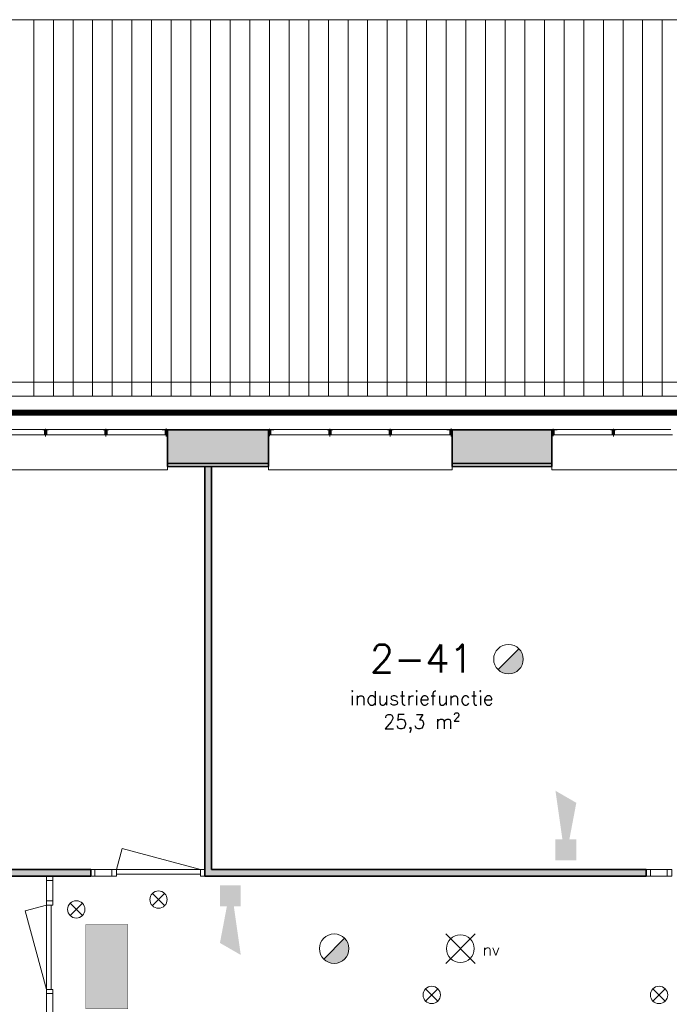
# Model space of a CAD drawing. Header units: millimetres. Extents: x -13022 to 1371524, y -38729 to 632593.
# Tile 334 of 381: x 819611 to 826556, y 577403 to 587928. Entities that reach past the tile are written whole.
import ezdxf

# ---------------------------------------------------------------- set-up
doc = ezdxf.new("R2010")
doc.units = ezdxf.units.MM
doc.header["$LTSCALE"] = 35
doc.linetypes.add('AI9-LType1', pattern=[1.69333, 0.846665, -0.846665])
for name, color, linetype, lineweight in [('A LIJN 1', 1, 'Continuous', 20), ('A LIJN 2', 2, 'Continuous', 35), ('A LIJN 5', 5, 'Continuous', 13), ('A LIJN 9', 252, 'Continuous', 18), ('A OPMER', 10, 'Continuous', 50), ('Al65----_beveiliging-inst', 92, 'Continuous', 9), ('B95 tekst', 7, 'Continuous', 25), ('brandveiligheid voorzieningen', 10, 'Continuous', 9)]:
    doc.layers.add(name, color=color, linetype=linetype, lineweight=lineweight)
doc.styles.add('Algemeen', font='simplex.shx', dxfattribs={"height": 2.5})

# ---------------------------------------------------------------- blocks, each defined once
blk = doc.blocks.new('Brandmelder')
at = {"layer": 'brandveiligheid voorzieningen'}
blk.add_hatch(color=256, dxfattribs=at).paths.add_polyline_path([(76.61761215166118, -89.8017357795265, 0.198912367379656), (75.84758572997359, -87.94272754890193), (72.12956926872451, -91.66074401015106, 0.6681786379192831)])
blk.add_line((72.12956926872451, -91.66074401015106), (75.84758572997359, -87.94272754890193), dxfattribs=at)
blk.add_circle((73.98857749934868, -89.8017357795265), 2.629034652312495, dxfattribs=at)
blk = doc.blocks.new('Nevenindicator')
at = {"layer": 'Al65----_beveiliging-inst', "color": 92, "ltscale": 0.7}
for p, q in [((159.1855845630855, -81.93500571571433), (161.3709309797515, -79.74965929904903)), ((159.1855845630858, -79.7496592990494), (161.3709309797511, -81.93500571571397))]:
    blk.add_line(p, q, dxfattribs=at)
blk.add_circle((160.2782577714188, -80.84233250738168), 1.545273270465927, dxfattribs=at)
blk = doc.blocks.new('Signaalgever (akoestisch)')
at = {"layer": 'Al65----_beveiliging-inst', "color": 10, "linetype": 'Continuous'}
for points in [[(3.712956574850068, 0), (3.712956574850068, 3.712956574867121), (0, 0), (0, 3.712956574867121)], [(10.23284543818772, 0), (12.37652191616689, 3.712956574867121), (3.712956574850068, 1.237652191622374), (3.712956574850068, 2.475304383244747)]]:
    blk.add_solid(points, dxfattribs=at)
blk = doc.blocks.new('Noodverlichting')
at = {"layer": 'Al65----_beveiliging-inst', "color": 92}
for p, q in [((163.9986781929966, -62.36368555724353), (158.7538467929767, -57.11885415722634)), ((158.7538467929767, -62.36368555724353), (163.9986781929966, -57.11885415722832))]:
    blk.add_line(p, q, dxfattribs=at)
blk.add_circle((161.3762624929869, -59.74126985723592), 2.472437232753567, dxfattribs=at)
at = {"layer": 'Al65----_beveiliging-inst', "color": 7, "style": 'Algemeen'}
blk.add_text('nv', height=2.062753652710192, dxfattribs=at).set_placement((165.3264006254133, -60.95963843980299))
blk = doc.blocks.new('Vluchtrichting linksaf')
at = {"layer": 'Al65----_beveiliging-inst', "linetype": 'Continuous', "true_color": 0xffffff}
for points in [[(-6.69399999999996, 1.10590000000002), (-4.06899999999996, 1.10590000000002), (-4.06899999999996, 6.343900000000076), (-6.69399999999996, 6.343900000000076)], [(-1.985000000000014, 3.44789999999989), (0.92999999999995, 3.44789999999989), (0.92999999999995, 4.050899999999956), (-1.985000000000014, 4.050899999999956), (-1.985000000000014, 5.199399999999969), (-3.452999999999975, 3.749399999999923), (-1.985000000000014, 2.294399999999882)]]:
    blk.add_hatch(color=7, dxfattribs=at).paths.add_polyline_path(points)
h = blk.add_hatch(color=7, dxfattribs=at)
edge = h.paths.add_edge_path()
edge.add_ellipse((1.884371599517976, 5.962014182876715), major_axis=(-0.5356392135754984, 0.5356392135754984), ratio=0.9999999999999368, start_angle=226.8145226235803, end_angle=312.87195816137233, ccw=False)
edge.add_ellipse((1.902308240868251, 5.987162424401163), major_axis=(0.5226881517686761, 0.5226881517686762), ratio=0.9999999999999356, start_angle=303.43741699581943, end_angle=314.9098989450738, ccw=False)
edge.add_line((2.626499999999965, 5.838999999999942), (4.391499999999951, 5.838999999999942))
edge.add_line((4.391499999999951, 5.838999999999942), (5.437499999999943, 4.787000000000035))
edge.add_line((5.4375, 4.787000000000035), (5.024499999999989, 4.371999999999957))
edge.add_line((5.024499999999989, 4.371999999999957), (4.149499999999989, 5.252999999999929))
edge.add_line((4.149499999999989, 5.252999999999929), (3.283500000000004, 5.252999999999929))
edge.add_line((3.283500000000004, 5.252999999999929), (5.266500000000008, 3.346000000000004))
edge.add_line((5.266499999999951, 3.346000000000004), (6.433499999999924, 3.346000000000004))
edge.add_line((6.433499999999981, 3.346000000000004), (6.433499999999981, 2.613000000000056))
edge.add_line((6.433499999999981, 2.613000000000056), (4.235500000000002, 2.613000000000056))
edge.add_line((4.235500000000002, 2.613000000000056), (3.875500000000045, 2.973999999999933))
edge.add_line((3.875499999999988, 2.973999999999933), (2.932499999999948, 2.025999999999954))
edge.add_line((2.932500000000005, 2.025999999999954), (2.932500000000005, 0.8519999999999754))
edge.add_line((2.932500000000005, 0.8519999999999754), (2.203499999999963, 0.8519999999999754))
edge.add_line((2.203499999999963, 0.8519999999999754), (2.203499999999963, 2.329999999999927))
edge.add_line((2.203499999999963, 2.329999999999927), (3.360500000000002, 3.492999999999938))
edge.add_line((3.360500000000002, 3.492999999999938), (2.931500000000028, 3.923000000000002))
edge.add_line((2.931500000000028, 3.923000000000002), (2.167500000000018, 3.153999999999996))
edge.add_line((2.167500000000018, 3.153999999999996), (1.77249999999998, 3.551999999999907))
edge.add_line((1.772499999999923, 3.551999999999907), (2.536499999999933, 4.320999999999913))
edge.add_line((2.536499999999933, 4.320999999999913), (2.056499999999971, 4.802999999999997))
edge.add_line((2.056500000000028, 4.802999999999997), (2.056500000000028, 5.267000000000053))
edge.add_line((2.056500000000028, 5.267000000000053), (1.912500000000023, 5.252999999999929))
edge.add_ellipse((1.940810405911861, 6.011200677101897), major_axis=(-0.536502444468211, 0.536502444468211), ratio=0.9999999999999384, start_angle=46.90339105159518, end_angle=132.861630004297, ccw=False)
edge.add_ellipse((1.943140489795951, 5.95847877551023), major_axis=(-0.5382059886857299, 0.5382059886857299), ratio=0.9999999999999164, start_angle=-42.69286938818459, end_angle=42.92784833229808, ccw=False)
at = {"layer": 'Al65----_beveiliging-inst', "color": 7, "true_color": 0xffffff, "const_width": 0.05}
blk.add_lwpolyline([(-7.5, 0), (7.5, 0), (7.5, 7.5), (-7.5, 7.5)], close=True, dxfattribs=at)
at = {"layer": 'Al65----_beveiliging-inst', "color": 7, "true_color": 0xffffff}
blk.add_solid([(-7.5, 0), (7.5, 0), (-7.5, 7.5), (7.5, 7.5)], dxfattribs=at)
at = {"layer": 'Al65----_beveiliging-inst', "color": 92}
blk.add_solid([(-7.25, 0.25), (7.25, 0.25), (-7.25, 7.25), (7.25, 7.25)], dxfattribs=at)

msp = doc.modelspace()

# ---------------------------------------------------------------- hatches: boundary and pattern name
at = {"layer": 'A LIJN 9', "ltscale": 0.1}
h = msp.add_hatch(color=256, dxfattribs=at)
h.dxf.hatch_style = 1
h.paths.add_polyline_path([(825301.3591603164, 583542.8693989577), (824235.3572968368, 583542.8693989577), (824235.3572968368, 583182.869750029), (825301.3591603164, 583182.869750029)])
h.paths.add_polyline_path([(822271.3604573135, 583542.8693989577), (821190.3591946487, 583542.8693989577), (821190.3591946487, 583182.869750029), (822271.3604573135, 583182.869750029)])
h = msp.add_hatch(color=256, dxfattribs=at)
h.dxf.hatch_style = 1
h.paths.add_polyline_path([(826309.3719128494, 578842.8630188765), (821660.3584889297, 578842.8620652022), (821660.3584889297, 583152.8623882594), (821590.3587941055, 583152.8623882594), (821590.3587941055, 578842.8620652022), (821590.3587941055, 578772.8618947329), (826309.3719128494, 578772.8628490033)])
h = msp.add_hatch(color=256, dxfattribs=at)
h.dxf.hatch_style = 1
h.paths.add_polyline_path([(820370.359518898, 578842.8630188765), (812606.3607052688, 578842.8620652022), (812536.3610104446, 578842.8620652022), (812536.3610104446, 572862.8620604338), (800626.3604668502, 572862.8620604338), (800626.3604668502, 581292.8618196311), (812536.3610104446, 581292.8618196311), (812536.3610104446, 580162.8617302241), (812606.3607052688, 580162.8617302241), (812606.3607052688, 581292.8618196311), (812606.3607052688, 581362.8615132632), (800626.3604668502, 581362.8615132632), (800626.3604668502, 581792.8618083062), (800626.3604668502, 581862.8615019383), (799008.3754948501, 581862.860548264), (799008.3754948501, 581792.8608546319), (800556.3605431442, 581792.8618083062), (800556.3605431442, 572862.8620604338), (797448.3614376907, 572862.8620604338), (797448.3614376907, 572862.8612855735), (797448.3614376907, 572782.8620789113), (834049.3715123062, 572782.8620789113), (834049.3713800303, 572862.8620604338), (812606.3607052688, 572862.8620604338), (812606.3607052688, 578772.8618947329), (820370.359518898, 578772.8628490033)])

# ---------------------------------------------------------------- linework, layer by layer
at = {"layer": 'A LIJN 1', "linetype": 'Continuous'}
for p, q in [((837330.0988224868, 587927.8514090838), (795227.5925282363, 587927.8514090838)), ((834649.3699673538, 584052.8524497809), (795227.5925282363, 584052.8524497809)), ((837485.2158573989, 583902.8490201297), (814953.4513691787, 583902.8490201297)), ((837619.4817475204, 583752.8513119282), (795277.5915268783, 583752.8513119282))]:
    msp.add_line(p, q, dxfattribs=at)
at = {"layer": 'A LIJN 2'}
for p, q in [((822271.3604573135, 583542.8693989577), (821190.3591946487, 583542.8693989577)), ((821190.3591946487, 583542.8693989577), (821190.3591946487, 583182.869750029)), ((822271.3604573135, 583542.8693989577), (822271.3604573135, 583182.869750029)), ((824235.3572968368, 583542.8693989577), (825301.3591603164, 583542.8693989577)), ((824235.3572968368, 583542.8693989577), (824235.3572968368, 583182.869750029)), ((825301.3591603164, 583542.8693989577), (825301.3591603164, 583182.869750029)), ((821190.3591946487, 583152.8623882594), (821190.3591946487, 583182.869750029)), ((822271.3604573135, 583182.869750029), (821190.3591946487, 583182.869750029)), ((822271.3604573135, 583152.8623882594), (821190.3591946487, 583152.8623882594)), ((821590.3587941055, 583152.8623882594), (821590.3587941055, 578842.8620652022)), ((821590.3587941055, 583152.8623882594), (821660.3584889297, 583152.8623882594)), ((821660.3584889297, 583152.8623882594), (821660.3584889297, 578842.8620652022)), ((822271.3604573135, 583182.869750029), (822271.3604573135, 583152.8623882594)), ((824235.3572968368, 583152.8623882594), (824235.3572968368, 583182.869750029)), ((824235.3572968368, 583182.869750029), (825301.3591603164, 583182.869750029)), ((825301.3591603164, 583152.8623882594), (824235.3572968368, 583152.8623882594)), ((825301.3591603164, 583182.869750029), (825301.3591603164, 583152.8623882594)), ((812606.3607052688, 578842.8620652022), (820370.359518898, 578842.8630188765)), ((812606.3607052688, 578772.8618947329), (820370.359518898, 578772.8628490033)), ((820370.359518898, 578842.8630188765), (820370.359518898, 578772.8628490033)), ((821590.3587941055, 578842.8620652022), (821590.3587941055, 578772.8618947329)), ((821590.3587941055, 578772.8618947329), (826309.3719128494, 578772.8628490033)), ((821660.3584889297, 578842.8620652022), (826309.3719128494, 578842.8630188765)), ((826309.3719128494, 578842.8630188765), (826309.3719128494, 578772.8628490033))]:
    msp.add_line(p, q, dxfattribs=at)
at = {"layer": 'A LIJN 5', "linetype": 'Continuous'}
for p, q in [((819273.3670452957, 583545.8696583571), (819858.3584813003, 583545.8696583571)), ((819888.3572701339, 583553.2949659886), (819888.3572701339, 583471.4258430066)), ((819918.356039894, 583545.8696583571), (820503.358939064, 583545.8696583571)), ((820533.3577088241, 583553.2949659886), (820533.3577088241, 583471.4258430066)), ((821133.3599881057, 583545.8696583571), (820563.3564976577, 583545.8696583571)), ((821178.3581475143, 583473.9835969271), (821178.3581475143, 583556.3257429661)), ((822283.3614853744, 583475.604843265), (822283.3614853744, 583554.0846083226)), ((822313.367884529, 583545.8696583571), (822898.3593205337, 583545.8696583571)), ((822928.3581093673, 583553.2949659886), (822928.3581093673, 583471.4258430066)), ((822958.3568791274, 583545.8696583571), (823543.3597782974, 583545.8696583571)), ((823573.3585480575, 583553.2949659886), (823573.3585480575, 583471.4258430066)), ((824173.3608273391, 583545.8696583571), (823603.3573178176, 583545.8696583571)), ((824223.3562592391, 583473.9835969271), (824223.3562592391, 583556.3257429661)), ((825313.3601979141, 583475.604843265), (825313.3601979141, 583554.0846083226)), ((825343.3666066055, 583545.8696583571), (825928.3580426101, 583545.8696583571)), ((825958.3568314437, 583553.2949659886), (825958.3568314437, 583471.4258430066)), ((825988.3556012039, 583545.8696583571), (826573.3585003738, 583545.8696583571)), ((819876.3562325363, 583490.8693537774), (819255.3616837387, 583490.8693537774)), ((820521.3566712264, 583490.8693537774), (819900.3582981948, 583490.8693537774)), ((821166.3571194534, 583490.8693537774), (820545.3587464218, 583490.8693537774)), ((822916.3570717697, 583490.8693537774), (822295.362522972, 583490.8693537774)), ((823561.3575104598, 583490.8693537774), (822940.3591374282, 583490.8693537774)), ((824206.3579586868, 583490.8693537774), (823585.3595856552, 583490.8693537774)), ((825946.3557938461, 583490.8693537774), (825325.3612450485, 583490.8693537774)), ((826591.3562325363, 583490.8693537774), (825970.3578595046, 583490.8693537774)), ((819231.3595990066, 583117.861587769), (821190.3591946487, 583117.861587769)), ((821190.3591946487, 583117.861587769), (821190.3591946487, 583152.8623882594)), ((822271.3604573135, 583117.861587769), (822271.3604573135, 583152.8623882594)), ((822271.3604573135, 583117.861587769), (824235.3572968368, 583117.861587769)), ((824235.3572968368, 583117.861587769), (824235.3572968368, 583152.8623882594)), ((825301.3591603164, 583117.861587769), (825301.3591603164, 583152.8623882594)), ((825301.3591603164, 583117.861587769), (827260.3587464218, 583117.861587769)), ((820705.6427792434, 579067.8629181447), (820645.3495816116, 578842.8625414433)), ((821545.3587178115, 578842.8549126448), (820705.6427792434, 579067.8629181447)), ((820415.3557709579, 578842.8620652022), (820595.3560761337, 578842.8620652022)), ((820415.3557709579, 578772.8633252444), (820595.3560761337, 578772.8633252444)), ((820645.3476837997, 578792.8594914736), (821545.3606346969, 578792.8633061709)), ((821545.3606346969, 578842.8625414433), (820645.351498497, 578842.8625414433)), ((826354.3681649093, 578842.861588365), (826534.3684700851, 578842.861588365)), ((826354.3681649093, 578772.8628490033), (826534.3684700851, 578772.8628490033)), ((819896.3681343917, 578507.8639415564), (819896.3605049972, 578727.8632495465)), ((819966.367829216, 578507.8639415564), (819966.3601902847, 578727.8632495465)), ((819896.3681343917, 578462.8643432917), (819671.3658455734, 578402.5482586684)), ((819896.3605049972, 578462.8662506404), (819896.3605049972, 577562.8571156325)), ((819946.363556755, 577562.8533003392), (819946.359732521, 578462.8662506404)), ((819671.3658455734, 578402.5482586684), (819896.3605049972, 577562.8552082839)), ((819896.3605049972, 577517.8570405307), (819896.3605049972, 577297.8629765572)), ((819966.3601902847, 577297.8629765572), (819966.3601902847, 577517.8570405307))]:
    msp.add_line(p, q, dxfattribs=at)
for points, invisible_edges in [([(819918.356039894, 583545.8696583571), (819858.3584813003, 583545.8696583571), (819897.3599556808, 583542.8693989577)], 14), ([(819897.3599556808, 583542.8693989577), (819858.3584813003, 583545.8696583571), (819879.354584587, 583542.8693989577)], 3), ([(819876.3562325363, 583542.8693989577), (819858.3584813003, 583545.8696583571), (819858.3584813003, 583542.8693989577)], 1), ([(819876.3562325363, 583542.8693989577), (819876.3562325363, 583490.8693537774), (819879.354584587, 583493.8696131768)], 14), ([(819879.354584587, 583493.8696131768), (819879.354584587, 583542.8693989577), (819876.3562325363, 583542.8693989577)], 14), ([(819900.3582981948, 583490.8693537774), (819900.3582981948, 583542.8693989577), (819897.3599556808, 583493.8696131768)], 14), ([(819897.3599556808, 583542.8693989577), (819897.3599556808, 583493.8696131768), (819900.3582981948, 583542.8693989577)], 14), ([(819918.356039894, 583545.8696583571), (819900.3582981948, 583542.8693989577), (819918.356039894, 583542.8693989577)], 1), ([(820503.358939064, 583545.8696583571), (820542.3527745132, 583542.8693989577), (820563.3564976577, 583545.8696583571)], 3), ([(820503.358939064, 583545.8696583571), (820503.358939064, 583542.8693989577), (820521.3566712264, 583542.8693989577)], 12), ([(820503.358939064, 583545.8696583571), (820524.3550232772, 583542.8693989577), (820542.3527745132, 583542.8693989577)], 13), ([(820521.3566712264, 583542.8693989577), (820524.3550232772, 583493.8696131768), (820524.3550232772, 583542.8693989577)], 13), ([(820521.3566712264, 583542.8693989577), (820521.3566712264, 583490.8693537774), (820524.3550232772, 583493.8696131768)], 14), ([(820542.3527745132, 583542.8693989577), (820542.3527745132, 583493.8696131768), (820545.3587464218, 583542.8693989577)], 14), ([(820545.3587464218, 583490.8693537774), (820545.3587464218, 583542.8693989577), (820542.3527745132, 583493.8696131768)], 14), ([(820563.3564976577, 583545.8696583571), (820545.3587464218, 583542.8693989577), (820563.3564976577, 583542.8693989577)], 1), ([(821223.3563259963, 583545.8696583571), (821133.3599881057, 583545.8696583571), (821169.3631008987, 583542.8693989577)], 14), ([(821133.3599881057, 583545.8696583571), (821133.3599881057, 583542.8693989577), (821166.3571194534, 583542.8693989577)], 12), ([(821166.3571194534, 583542.8693989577), (821166.3571194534, 583490.8693537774), (821169.3631008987, 583493.8696131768)], 14), ([(821169.3631008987, 583493.8696131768), (821169.3631008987, 583542.8693989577), (821166.3571194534, 583542.8693989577)], 14), ([(821187.3608330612, 583542.8693989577), (821223.3563259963, 583545.8696583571), (821169.3631008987, 583542.8693989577)], 3), ([(821187.3608330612, 583542.8693989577), (821187.3608330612, 583493.8696131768), (821190.3591946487, 583542.8693989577)], 14), ([(821187.3608330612, 583493.8696131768), (821190.3591946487, 583490.8693537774), (821190.3591946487, 583542.8693989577)], 13), ([(821190.3591946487, 583542.8693989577), (821223.3563259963, 583542.8693989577), (821223.3563259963, 583545.8696583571)], 12), ([(822243.360569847, 583542.8693989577), (822271.3604573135, 583542.8693989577), (822243.360569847, 583545.8696583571)], 2), ([(822292.364180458, 583542.8693989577), (822243.360569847, 583545.8696583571), (822274.3587998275, 583542.8693989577)], 3), ([(822292.364180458, 583542.8693989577), (822328.3596543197, 583545.8696583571), (822243.360569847, 583545.8696583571)], 13), ([(822271.3604573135, 583542.8693989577), (822271.3604573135, 583490.8693537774), (822274.3587998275, 583493.8696131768)], 14), ([(822271.3604573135, 583542.8693989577), (822274.3587998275, 583493.8696131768), (822274.3587998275, 583542.8693989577)], 13), ([(822292.364180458, 583542.8693989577), (822292.364180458, 583493.8696131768), (822295.362522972, 583542.8693989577)], 14), ([(822295.362522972, 583490.8693537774), (822295.362522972, 583542.8693989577), (822292.364180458, 583493.8696131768)], 14), ([(822295.362522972, 583542.8693989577), (822328.3596543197, 583542.8693989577), (822328.3596543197, 583545.8696583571)], 12), ([(822916.3570717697, 583542.8693989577), (822898.3593205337, 583545.8696583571), (822898.3593205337, 583542.8693989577)], 1), ([(822898.3593205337, 583545.8696583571), (822919.3554142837, 583542.8693989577), (822937.3607949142, 583542.8693989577)], 13), ([(822958.3568791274, 583545.8696583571), (822898.3593205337, 583545.8696583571), (822937.3607949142, 583542.8693989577)], 14), ([(822916.3570717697, 583542.8693989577), (822919.3554142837, 583493.8696131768), (822919.3554142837, 583542.8693989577)], 13), ([(822916.3570717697, 583542.8693989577), (822916.3570717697, 583490.8693537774), (822919.3554142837, 583493.8696131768)], 14), ([(822940.3591374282, 583490.8693537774), (822940.3591374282, 583542.8693989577), (822937.3607949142, 583493.8696131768)], 14), ([(822940.3591374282, 583542.8693989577), (822937.3607949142, 583542.8693989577), (822937.3607949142, 583493.8696131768)], 13), ([(822958.3568791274, 583545.8696583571), (822940.3591374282, 583542.8693989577), (822958.3568791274, 583542.8693989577)], 1), ([(823543.3597782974, 583542.8693989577), (823561.3575104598, 583542.8693989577), (823543.3597782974, 583545.8696583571)], 2), ([(823603.3573178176, 583545.8696583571), (823543.3597782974, 583545.8696583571), (823582.3535946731, 583542.8693989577)], 14), ([(823582.3535946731, 583542.8693989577), (823543.3597782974, 583545.8696583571), (823564.3558625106, 583542.8693989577)], 3), ([(823564.3558625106, 583493.8696131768), (823564.3558625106, 583542.8693989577), (823561.3575104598, 583542.8693989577)], 14), ([(823561.3575104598, 583542.8693989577), (823561.3575104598, 583490.8693537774), (823564.3558625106, 583493.8696131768)], 14), ([(823582.3535946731, 583542.8693989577), (823582.3535946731, 583493.8696131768), (823585.3595856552, 583542.8693989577)], 14), ([(823585.3595856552, 583490.8693537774), (823585.3595856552, 583542.8693989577), (823582.3535946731, 583493.8696131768)], 14), ([(823603.3573178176, 583545.8696583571), (823585.3595856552, 583542.8693989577), (823603.3573178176, 583542.8693989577)], 1), ([(824178.3580807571, 583545.8696583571), (824178.3580807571, 583542.8693989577), (824211.3552121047, 583542.8693989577)], 12), ([(824178.3580807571, 583545.8696583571), (824214.36119355, 583542.8693989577), (824268.3544281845, 583545.8696583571)], 3), ([(824211.3552121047, 583542.8693989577), (824211.3552121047, 583490.8693537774), (824214.36119355, 583493.8696131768)], 14), ([(824214.36119355, 583493.8696131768), (824214.36119355, 583542.8693989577), (824211.3552121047, 583542.8693989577)], 14), ([(824232.3589352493, 583542.8693989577), (824268.3544281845, 583545.8696583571), (824214.36119355, 583542.8693989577)], 3), ([(824235.3572968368, 583542.8693989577), (824232.3589352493, 583542.8693989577), (824232.3589352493, 583493.8696131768)], 13), ([(824235.3572968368, 583490.8693537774), (824235.3572968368, 583542.8693989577), (824232.3589352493, 583493.8696131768)], 14), ([(824235.3572968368, 583542.8693989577), (824268.3544281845, 583542.8693989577), (824268.3544281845, 583545.8696583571)], 12), ([(825301.3591603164, 583542.8693989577), (825268.3620289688, 583545.8696583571), (825268.3620289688, 583542.8693989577)], 1), ([(825358.3583573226, 583545.8696583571), (825268.3620289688, 583545.8696583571), (825304.3651417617, 583542.8693989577)], 14), ([(825301.3591603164, 583542.8693989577), (825304.3651417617, 583493.8696131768), (825304.3651417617, 583542.8693989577)], 13), ([(825301.3591603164, 583542.8693989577), (825301.3591603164, 583490.8693537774), (825304.3651417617, 583493.8696131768)], 14), ([(825322.3628834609, 583542.8693989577), (825358.3583573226, 583545.8696583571), (825304.3651417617, 583542.8693989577)], 3), ([(825322.3628834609, 583542.8693989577), (825322.3628834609, 583493.8696131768), (825325.3612450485, 583542.8693989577)], 14), ([(825322.3628834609, 583493.8696131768), (825325.3612450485, 583490.8693537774), (825325.3612450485, 583542.8693989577)], 13), ([(825325.3612450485, 583542.8693989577), (825358.3583573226, 583542.8693989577), (825358.3583573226, 583545.8696583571)], 12), ([(825946.3557938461, 583542.8693989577), (825928.3580426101, 583545.8696583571), (825928.3580426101, 583542.8693989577)], 1), ([(825928.3580426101, 583545.8696583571), (825949.3541363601, 583542.8693989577), (825967.3595169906, 583542.8693989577)], 13), ([(825988.3556012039, 583545.8696583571), (825928.3580426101, 583545.8696583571), (825967.3595169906, 583542.8693989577)], 14), ([(825946.3557938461, 583542.8693989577), (825949.3541363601, 583493.8696131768), (825949.3541363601, 583542.8693989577)], 13), ([(825946.3557938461, 583542.8693989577), (825946.3557938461, 583490.8693537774), (825949.3541363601, 583493.8696131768)], 14), ([(825970.3578595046, 583490.8693537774), (825970.3578595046, 583542.8693989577), (825967.3595169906, 583493.8696131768)], 14), ([(825970.3578595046, 583542.8693989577), (825967.3595169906, 583542.8693989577), (825967.3595169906, 583493.8696131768)], 13), ([(825988.3556012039, 583545.8696583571), (825970.3578595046, 583542.8693989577), (825988.3556012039, 583542.8693989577)], 1), ([(819876.3562325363, 583490.8693537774), (819900.3582981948, 583490.8693537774), (819879.354584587, 583493.8696131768)], 14), ([(819879.354584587, 583493.8696131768), (819900.3582981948, 583490.8693537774), (819897.3599556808, 583493.8696131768)], 3), ([(820542.3527745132, 583493.8696131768), (820524.3550232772, 583493.8696131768), (820521.3566712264, 583490.8693537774)], 14), ([(820521.3566712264, 583490.8693537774), (820545.3587464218, 583490.8693537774), (820542.3527745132, 583493.8696131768)], 14), ([(821166.3571194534, 583490.8693537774), (821190.3591946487, 583490.8693537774), (821169.3631008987, 583493.8696131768)], 14), ([(821187.3608330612, 583493.8696131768), (821169.3631008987, 583493.8696131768), (821190.3591946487, 583490.8693537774)], 14), ([(822274.3587998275, 583493.8696131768), (822271.3604573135, 583490.8693537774), (822295.362522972, 583490.8693537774)], 13), ([(822292.364180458, 583493.8696131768), (822274.3587998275, 583493.8696131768), (822295.362522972, 583490.8693537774)], 14), ([(822916.3570717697, 583490.8693537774), (822940.3591374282, 583490.8693537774), (822919.3554142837, 583493.8696131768)], 14), ([(822919.3554142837, 583493.8696131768), (822940.3591374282, 583490.8693537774), (822937.3607949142, 583493.8696131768)], 3), ([(823561.3575104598, 583490.8693537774), (823585.3595856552, 583490.8693537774), (823582.3535946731, 583493.8696131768)], 14), ([(823561.3575104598, 583490.8693537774), (823582.3535946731, 583493.8696131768), (823564.3558625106, 583493.8696131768)], 13), ([(824211.3552121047, 583490.8693537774), (824235.3572968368, 583490.8693537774), (824214.36119355, 583493.8696131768)], 14), ([(824232.3589352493, 583493.8696131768), (824214.36119355, 583493.8696131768), (824235.3572968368, 583490.8693537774)], 14), ([(825325.3612450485, 583490.8693537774), (825304.3651417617, 583493.8696131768), (825301.3591603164, 583490.8693537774)], 3), ([(825322.3628834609, 583493.8696131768), (825304.3651417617, 583493.8696131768), (825325.3612450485, 583490.8693537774)], 14), ([(825946.3557938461, 583490.8693537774), (825970.3578595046, 583490.8693537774), (825949.3541363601, 583493.8696131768)], 14), ([(825949.3541363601, 583493.8696131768), (825970.3578595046, 583490.8693537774), (825967.3595169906, 583493.8696131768)], 3)]:
    msp.add_3dface(points, dxfattribs=dict(at, invisible_edges=invisible_edges))
for points in [[(819897.3599556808, 583542.8693989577), (819879.354584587, 583542.8693989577), (819879.354584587, 583493.8696131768), (819897.3599556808, 583493.8696131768)], [(820542.3527745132, 583542.8693989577), (820524.3550232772, 583542.8693989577), (820524.3550232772, 583493.8696131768), (820542.3527745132, 583493.8696131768)], [(821187.3608330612, 583542.8693989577), (821169.3631008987, 583542.8693989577), (821169.3631008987, 583493.8696131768), (821187.3608330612, 583493.8696131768)], [(822937.3607949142, 583542.8693989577), (822919.3554142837, 583542.8693989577), (822919.3554142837, 583493.8696131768), (822937.3607949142, 583493.8696131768)], [(823582.3535946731, 583542.8693989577), (823564.3558625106, 583542.8693989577), (823564.3558625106, 583493.8696131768), (823582.3535946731, 583493.8696131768)], [(824232.3589352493, 583542.8693989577), (824214.36119355, 583542.8693989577), (824214.36119355, 583493.8696131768), (824232.3589352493, 583493.8696131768)], [(825322.3628834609, 583542.8693989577), (825304.3651417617, 583542.8693989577), (825304.3651417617, 583493.8696131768), (825322.3628834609, 583493.8696131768)], [(825967.3595169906, 583542.8693989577), (825949.3541363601, 583542.8693989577), (825949.3541363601, 583493.8696131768), (825967.3595169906, 583493.8696131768)], [(819966.3601902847, 578772.8633252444), (819966.3601902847, 578727.8632495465), (819896.3605049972, 578727.8632495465), (819896.3605049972, 578772.8633252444)], [(820415.3595951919, 578772.8628490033), (820415.3595951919, 578842.8625414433), (820370.359518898, 578842.8625414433), (820370.359518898, 578772.8628490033)], [(820645.3495816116, 578772.8628490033), (820595.3560761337, 578772.8628490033), (820595.3560761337, 578842.8625414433), (820645.3495816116, 578842.8625414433)], [(821590.3587941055, 578772.8628490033), (821545.3587178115, 578772.8628490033), (821545.3587178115, 578842.8625414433), (821590.3587941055, 578842.8625414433)], [(826354.3719891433, 578772.8623715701), (826354.3719891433, 578842.8620652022), (826309.3719128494, 578842.8620652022), (826309.3719128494, 578772.8623715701)], [(826584.361975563, 578772.8623715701), (826534.3684700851, 578772.8623715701), (826534.3684700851, 578842.8620652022), (826584.361975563, 578842.8620652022)], [(819966.367829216, 578507.8644189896), (819966.367829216, 578462.8643432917), (819896.3681343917, 578462.8643432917), (819896.3681343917, 578507.8644189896)], [(819966.3601902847, 577562.8571156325), (819896.3605049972, 577562.8571156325), (819896.3605049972, 577517.8570405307), (819966.3601902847, 577517.8570405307)]]:
    msp.add_3dface(points, dxfattribs=at)
at = {"layer": 'A LIJN 9', "linetype": 'Continuous'}
for p, q in [((819761.3431099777, 587927.8504560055), (819761.3431099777, 583902.8490201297)), ((819971.3421944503, 587927.8504560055), (819971.3421944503, 583902.8490201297)), ((820181.3412693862, 587927.8504560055), (820181.3412693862, 583902.8490201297)), ((820391.3403538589, 587927.8504560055), (820391.3403538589, 583902.8490201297)), ((820601.3394287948, 587927.8504560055), (820601.3394287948, 583902.8490201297)), ((820811.3385132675, 587927.8504560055), (820811.3385132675, 583902.8490201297)), ((821021.3375786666, 587927.8504560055), (821021.3375786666, 583902.8490201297)), ((821231.3366631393, 587927.8504560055), (821231.3366631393, 583902.8490201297)), ((821441.3357476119, 587927.8504560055), (821441.3357476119, 583902.8490201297)), ((821651.3348225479, 587927.8504560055), (821651.3348225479, 583902.8490201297)), ((821861.3339070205, 587927.8504560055), (821861.3339070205, 583902.8490201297)), ((822071.3329819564, 587927.8504560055), (822071.3329819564, 583902.8490201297)), ((822281.3320664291, 587927.8504560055), (822281.3320664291, 583902.8490201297)), ((822491.3311509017, 587927.8504560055), (822491.3311509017, 583902.8490201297)), ((822701.3302258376, 587927.8504560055), (822701.3302258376, 583902.8490201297)), ((822911.3293103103, 587927.8504560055), (822911.3293103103, 583902.8490201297)), ((823121.3283852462, 587927.8504560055), (823121.3283852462, 583902.8490201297)), ((823331.3274697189, 587927.8504560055), (823331.3274697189, 583902.8490201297)), ((823541.3265541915, 587927.8504560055), (823541.3265541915, 583902.8490201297)), ((823751.3256195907, 587927.8504560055), (823751.3256195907, 583902.8490201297)), ((823961.3247040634, 587927.8504560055), (823961.3247040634, 583902.8490201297)), ((824171.3237789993, 587927.8504560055), (824171.3237789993, 583902.8490201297)), ((824381.3228634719, 587927.8504560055), (824381.3228634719, 583902.8490201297)), ((824591.3219479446, 587927.8504560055), (824591.3219479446, 583902.8490201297)), ((824801.3210228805, 587927.8504560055), (824801.3210228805, 583902.8490201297)), ((825011.3201073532, 587927.8504560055), (825011.3201073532, 583902.8490201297)), ((825221.3191822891, 587927.8504560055), (825221.3191822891, 583902.8490201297)), ((825431.3182667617, 587927.8504560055), (825431.3182667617, 583902.8490201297)), ((825641.3173512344, 587927.8504560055), (825641.3173512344, 583902.8490201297)), ((825851.3164166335, 587927.8504560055), (825851.3164166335, 583902.8490201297)), ((826061.3155011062, 587927.8504560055), (826061.3155011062, 583902.8490201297)), ((826271.3145760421, 587927.8504560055), (826271.3145760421, 583902.8490201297)), ((826481.3136605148, 587927.8504560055), (826481.3136605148, 583902.8490201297))]:
    msp.add_line(p, q, dxfattribs=at)
at = {"layer": 'Al65----_beveiliging-inst', "color": 92, "linetype": 'AI9-LType1', "lineweight": 0, "ltscale": 0.1, "const_width": 60, "flags": 128}
msp.add_lwpolyline([(797590.3943258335, 583726.2646089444), (834603.7860497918, 583726.2646089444), (834603.7860497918, 582284.7601621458), (839074.0315170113, 582284.7601621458)], dxfattribs=at)

# ---------------------------------------------------------------- block references
at = {"ltscale": 0.1, "xscale": 60, "yscale": 60, "zscale": 60}
for p, rotation in [((825562.1504712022, 578942.8619668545), 90), ((821752.1367533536, 578672.8619930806), 270)]:
    msp.add_blockref('Signaalgever (akoestisch)', p, dxfattribs=dict(at, rotation=rotation))
msp.add_blockref('Noodverlichting', (814640.3212105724, 581582.5010866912), dxfattribs=at)
at = {"layer": 'A OPMER', "ltscale": 0.1, "xscale": -60, "yscale": 60, "zscale": 60, "rotation": 90}
msp.add_blockref('Vluchtrichting linksaf', (820768.6075814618, 577805.025115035), dxfattribs=at)
at = {"layer": 'Al65----_beveiliging-inst', "xscale": 60, "yscale": 60, "zscale": 60}
for name, p in [('Brandmelder', (820397.1073145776, 586480.1402799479)), ('Nevenindicator', (811478.6586929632, 583373.4018511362)), ('Nevenindicator', (810599.7028662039, 583267.9645744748)), ('Brandmelder', (818533.795580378, 583386.1297572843)), ('Nevenindicator', (814399.6772266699, 582353.4009394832)), ('Nevenindicator', (816829.6755768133, 582353.4009394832))]:
    msp.add_blockref(name, p, dxfattribs=at)

# ---------------------------------------------------------------- texts
at = {"layer": 'B95 tekst', "insert": (823909.6671274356, 581249.4421508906), "char_height": 300, "width": 4383.912724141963, "attachment_point": 2, "style": 'Algemeen'}
msp.add_mtext('\\pt3600;2-41\\P{\\H0.5x;\\C1;industriefunctie\\P\\ptz;\\C256;25,3 m²}', dxfattribs=at)

doc.saveas('drawing.dxf')
